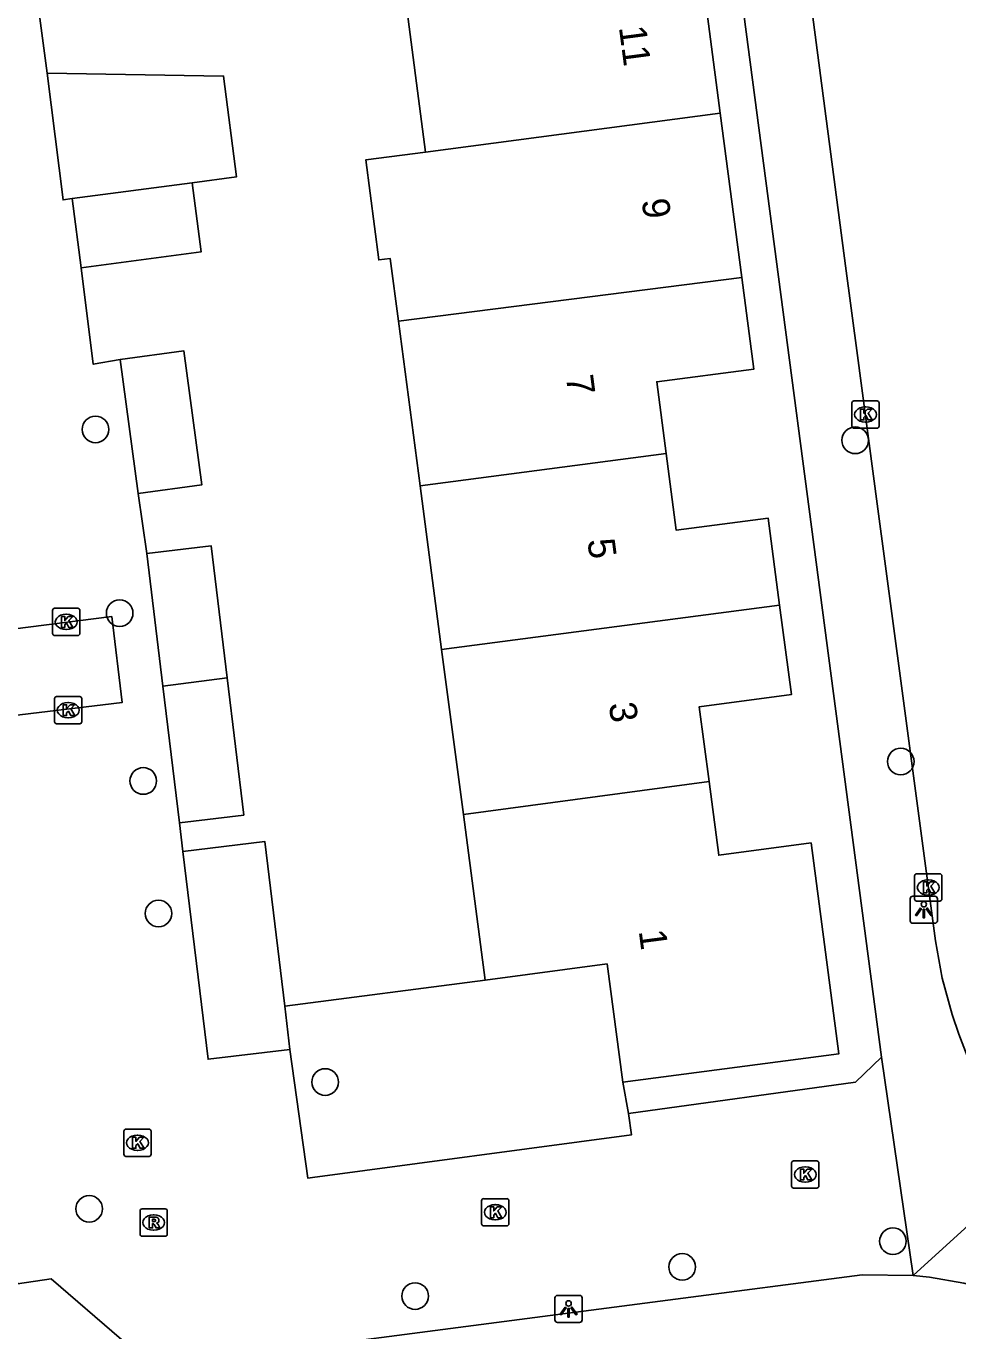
# Model space of a CAD drawing. Extents: x 161084 to 161928, y 385355 to 386522.
# Drawn here: x 161226.77 to 161261, y 385872.43 to 385920.36 of the extents above; entities that cross this region are included whole.
import ezdxf

# ---------------------------------------------------------------- set-up
doc = ezdxf.new("R2010")
doc.units = 0
for name, color, linetype in [('IMGEO_Boom', 7, 'Continuous'), ('IMGEO_Kolk', 7, 'Continuous'), ('IMGEO_Lichtpunt', 7, 'Continuous'), ('IMGEO_Pand', 7, 'Continuous'), ('IMGEO_Pand_nummerreeks', 7, 'Continuous'), ('IMGEO_Parkeervlak_open', 7, 'Continuous'), ('IMGEO_Rijbaan_lokaal_open', 7, 'Continuous'), ('IMGEO_Rioolput', 7, 'Continuous'), ('IMGEO_Voetpad_open', 7, 'Continuous')]:
    doc.layers.add(name, color=color, linetype=linetype)

msp = doc.modelspace()

# ---------------------------------------------------------------- linework, layer by layer
at = {"layer": 'IMGEO_Boom'}
for centre in [(161229.315, 385905.549), (161257.222, 385905.148), (161230.203, 385898.799), (161258.895, 385893.347), (161231.07, 385892.634), (161231.629, 385887.767), (161237.752, 385881.575), (161229.083, 385876.917), (161258.609, 385875.726), (161250.867, 385874.783), (161241.055, 385873.713)]:
    msp.add_circle(centre, 0.489, dxfattribs=at)
at = {"layer": 'IMGEO_Kolk'}
for p, q in [((161257.101, 385905.668), (161257.101, 385906.52)), ((161257.176, 385906.594), (161258.028, 385906.594)), ((161257.589, 385906.374), (161257.614, 385906.374)), ((161258.102, 385906.52), (161258.102, 385905.668)), ((161258.028, 385905.594), (161257.176, 385905.594)), ((161257.612, 385905.814), (161257.587, 385905.814)), ((161227.739, 385898.05), (161227.739, 385898.902)), ((161227.814, 385898.976), (161228.666, 385898.976)), ((161228.227, 385898.756), (161228.252, 385898.756)), ((161228.74, 385898.902), (161228.74, 385898.05)), ((161228.666, 385897.976), (161227.814, 385897.976)), ((161228.25, 385898.196), (161228.225, 385898.196)), ((161227.811, 385894.808), (161227.811, 385895.66)), ((161227.886, 385895.734), (161228.738, 385895.734)), ((161228.299, 385895.514), (161228.324, 385895.514)), ((161228.812, 385895.66), (161228.812, 385894.808)), ((161228.322, 385894.954), (161228.297, 385894.954)), ((161228.738, 385894.734), (161227.886, 385894.734)), ((161259.405, 385888.297), (161259.405, 385889.149)), ((161259.48, 385889.223), (161260.332, 385889.223)), ((161260.406, 385889.149), (161260.406, 385888.297)), ((161259.893, 385889.003), (161259.918, 385889.003)), ((161260.332, 385888.223), (161259.48, 385888.223)), ((161259.916, 385888.443), (161259.891, 385888.443)), ((161230.357, 385878.919), (161230.357, 385879.771)), ((161230.432, 385879.845), (161231.284, 385879.845)), ((161230.845, 385879.625), (161230.87, 385879.625)), ((161231.358, 385879.771), (161231.358, 385878.919)), ((161230.868, 385879.065), (161230.843, 385879.065)), ((161231.284, 385878.845), (161230.432, 385878.845)), ((161254.887, 385877.751), (161254.887, 385878.603)), ((161254.962, 385878.677), (161255.814, 385878.677)), ((161255.888, 385878.603), (161255.888, 385877.751)), ((161255.375, 385878.457), (161255.4, 385878.457)), ((161255.814, 385877.677), (161254.962, 385877.677)), ((161255.398, 385877.897), (161255.373, 385877.897)), ((161243.5, 385876.364), (161243.5, 385877.216)), ((161243.575, 385877.29), (161244.427, 385877.29)), ((161244.501, 385877.216), (161244.501, 385876.364)), ((161243.988, 385877.07), (161244.013, 385877.07)), ((161244.427, 385876.29), (161243.575, 385876.29)), ((161244.011, 385876.51), (161243.986, 385876.51))]:
    msp.add_line(p, q, dxfattribs=at)
for points in [[(161257.101, 385905.668), (161257.101, 385906.52)], [(161257.176, 385906.594), (161258.028, 385906.594)], [(161258.102, 385906.52), (161258.102, 385905.668)], [(161257.422, 385906.294), (161257.545, 385906.294), (161257.545, 385906.143), (161257.675, 385906.294), (161257.839, 385906.294), (161257.693, 385906.143), (161257.846, 385905.894), (161257.694, 385905.894), (161257.609, 385906.058), (161257.545, 385905.991), (161257.545, 385905.894), (161257.422, 385905.894), (161257.422, 385906.294)], [(161258.028, 385905.594), (161257.176, 385905.594)], [(161227.739, 385898.05), (161227.739, 385898.902)], [(161227.814, 385898.976), (161228.666, 385898.976)], [(161228.74, 385898.902), (161228.74, 385898.05)], [(161228.06, 385898.676), (161228.183, 385898.676), (161228.183, 385898.525), (161228.313, 385898.676), (161228.477, 385898.676), (161228.331, 385898.525), (161228.484, 385898.276), (161228.332, 385898.276), (161228.247, 385898.44), (161228.183, 385898.373), (161228.183, 385898.276), (161228.06, 385898.276), (161228.06, 385898.676)], [(161228.666, 385897.976), (161227.814, 385897.976)], [(161227.811, 385894.808), (161227.811, 385895.66)], [(161227.886, 385895.734), (161228.738, 385895.734)], [(161228.132, 385895.434), (161228.255, 385895.434), (161228.255, 385895.283), (161228.385, 385895.434), (161228.549, 385895.434), (161228.403, 385895.283), (161228.556, 385895.034), (161228.404, 385895.034), (161228.319, 385895.198), (161228.255, 385895.131), (161228.255, 385895.034), (161228.132, 385895.034), (161228.132, 385895.434)], [(161228.812, 385895.66), (161228.812, 385894.808)], [(161228.738, 385894.734), (161227.886, 385894.734)], [(161259.405, 385888.297), (161259.405, 385889.149)], [(161259.48, 385889.223), (161260.332, 385889.223)], [(161260.406, 385889.149), (161260.406, 385888.297)], [(161259.726, 385888.923), (161259.849, 385888.923), (161259.849, 385888.772), (161259.979, 385888.923), (161260.143, 385888.923), (161259.997, 385888.772), (161260.15, 385888.523), (161259.998, 385888.523), (161259.913, 385888.687), (161259.849, 385888.62), (161259.849, 385888.523), (161259.726, 385888.523), (161259.726, 385888.923)], [(161260.332, 385888.223), (161259.48, 385888.223)], [(161230.357, 385878.919), (161230.357, 385879.771)], [(161230.432, 385879.845), (161231.284, 385879.845)], [(161230.678, 385879.545), (161230.801, 385879.545), (161230.801, 385879.394), (161230.931, 385879.545), (161231.095, 385879.545), (161230.949, 385879.394), (161231.102, 385879.145), (161230.95, 385879.145), (161230.865, 385879.309), (161230.801, 385879.242), (161230.801, 385879.145), (161230.678, 385879.145), (161230.678, 385879.545)], [(161231.358, 385879.771), (161231.358, 385878.919)], [(161231.284, 385878.845), (161230.432, 385878.845)], [(161254.887, 385877.751), (161254.887, 385878.603)], [(161254.962, 385878.677), (161255.814, 385878.677)], [(161255.888, 385878.603), (161255.888, 385877.751)], [(161255.208, 385878.377), (161255.331, 385878.377), (161255.331, 385878.226), (161255.461, 385878.377), (161255.625, 385878.377), (161255.479, 385878.226), (161255.632, 385877.977), (161255.48, 385877.977), (161255.395, 385878.141), (161255.331, 385878.074), (161255.331, 385877.977), (161255.208, 385877.977), (161255.208, 385878.377)], [(161255.814, 385877.677), (161254.962, 385877.677)], [(161243.5, 385876.364), (161243.5, 385877.216)], [(161243.575, 385877.29), (161244.427, 385877.29)], [(161244.501, 385877.216), (161244.501, 385876.364)], [(161243.821, 385876.99), (161243.944, 385876.99), (161243.944, 385876.839), (161244.074, 385876.99), (161244.238, 385876.99), (161244.092, 385876.839), (161244.245, 385876.59), (161244.093, 385876.59), (161244.008, 385876.754), (161243.944, 385876.687), (161243.944, 385876.59), (161243.821, 385876.59), (161243.821, 385876.99)], [(161244.427, 385876.29), (161243.575, 385876.29)]]:
    msp.add_lwpolyline(points, dxfattribs=at)
for centre, start, end in [((161257.178, 385906.518), 91.552, 178.448), ((161257.178, 385906.518), 91.552, 178.448), ((161258.026, 385906.518), 1.552, 88.448), ((161258.026, 385906.518), 1.552, 88.448), ((161257.178, 385905.67), 181.552, 268.448), ((161257.178, 385905.67), 181.552, 268.448), ((161258.026, 385905.67), 271.552, 358.448), ((161258.026, 385905.67), 271.552, 358.448), ((161227.816, 385898.9), 91.552, 178.448), ((161227.816, 385898.9), 91.552, 178.448), ((161228.664, 385898.9), 1.552, 88.448), ((161228.664, 385898.9), 1.552, 88.448), ((161227.816, 385898.052), 181.552, 268.448), ((161227.816, 385898.052), 181.552, 268.448), ((161228.664, 385898.052), 271.552, 358.448), ((161228.664, 385898.052), 271.552, 358.448), ((161227.888, 385895.658), 91.552, 178.448), ((161227.888, 385895.658), 91.552, 178.448), ((161228.736, 385895.658), 1.552, 88.448), ((161228.736, 385895.658), 1.552, 88.448), ((161227.888, 385894.81), 181.552, 268.448), ((161227.888, 385894.81), 181.552, 268.448), ((161228.736, 385894.81), 271.552, 358.448), ((161228.736, 385894.81), 271.552, 358.448), ((161259.482, 385889.147), 91.552, 178.448), ((161259.482, 385889.147), 91.552, 178.448), ((161260.33, 385889.147), 1.552, 88.448), ((161260.33, 385889.147), 1.552, 88.448), ((161259.482, 385888.299), 181.552, 268.448), ((161259.482, 385888.299), 181.552, 268.448), ((161260.33, 385888.299), 271.552, 358.448), ((161260.33, 385888.299), 271.552, 358.448), ((161230.434, 385879.769), 91.552, 178.448), ((161230.434, 385879.769), 91.552, 178.448), ((161231.282, 385879.769), 1.552, 88.448), ((161231.282, 385879.769), 1.552, 88.448), ((161230.434, 385878.921), 181.552, 268.448), ((161230.434, 385878.921), 181.552, 268.448), ((161231.282, 385878.921), 271.552, 358.448), ((161231.282, 385878.921), 271.552, 358.448), ((161254.964, 385878.601), 91.552, 178.448), ((161254.964, 385878.601), 91.552, 178.448), ((161255.812, 385878.601), 1.552, 88.448), ((161255.812, 385878.601), 1.552, 88.448), ((161254.964, 385877.753), 181.552, 268.448), ((161254.964, 385877.753), 181.552, 268.448), ((161255.812, 385877.753), 271.552, 358.448), ((161255.812, 385877.753), 271.552, 358.448), ((161243.577, 385877.214), 91.552, 178.448), ((161243.577, 385877.214), 91.552, 178.448), ((161244.425, 385877.214), 1.552, 88.448), ((161244.425, 385877.214), 1.552, 88.448), ((161243.577, 385876.366), 181.552, 268.448), ((161243.577, 385876.366), 181.552, 268.448), ((161244.425, 385876.366), 271.552, 358.448), ((161244.425, 385876.366), 271.552, 358.448)]:
    msp.add_arc(centre, 0.0765, start, end, dxfattribs=at)
for centre, major_axis, ratio, start_param, end_param in [((161257.588, 385906.094), (-0.387, 0.002), 0.722429, 4.712389, 7.853982), ((161257.613, 385906.094), (-0.39, 0.002), 0.717154, 1.570796, 4.712389), ((161228.226, 385898.476), (-0.387, 0.002), 0.722429, 4.712389, 7.853982), ((161228.251, 385898.476), (-0.39, 0.002), 0.717154, 1.570796, 4.712389), ((161228.298, 385895.234), (-0.387, 0.002), 0.722429, 4.712389, 7.853982), ((161228.323, 385895.234), (-0.39, 0.002), 0.717154, 1.570796, 4.712389), ((161259.892, 385888.723), (-0.387, 0.002), 0.722429, 4.712389, 7.853982), ((161259.917, 385888.723), (-0.39, 0.002), 0.717154, 1.570796, 4.712389), ((161230.844, 385879.345), (-0.387, 0.002), 0.722429, 4.712389, 7.853982), ((161230.869, 385879.345), (-0.39, 0.002), 0.717154, 1.570796, 4.712389), ((161255.374, 385878.177), (-0.387, 0.002), 0.722429, 4.712389, 7.853982), ((161255.399, 385878.177), (-0.39, 0.002), 0.717154, 1.570796, 4.712389), ((161243.987, 385876.79), (-0.387, 0.002), 0.722429, 4.712389, 7.853982), ((161244.012, 385876.79), (-0.39, 0.002), 0.717154, 1.570796, 4.712389)]:
    msp.add_ellipse(centre, major_axis=major_axis, ratio=ratio, start_param=start_param, end_param=end_param, dxfattribs=at)
at = {"layer": 'IMGEO_Lichtpunt'}
for p, q in [((161259.245, 385888.307), (161259.245, 385887.5)), ((161259.245, 385888.307), (161259.245, 385887.5)), ((161260.147, 385888.402), (161259.339, 385888.402)), ((161260.147, 385888.402), (161259.339, 385888.402)), ((161260.241, 385887.5), (161260.241, 385888.307)), ((161260.241, 385887.5), (161260.241, 385888.307)), ((161259.339, 385887.406), (161260.147, 385887.406)), ((161259.339, 385887.406), (161260.147, 385887.406)), ((161246.194, 385873.644), (161246.194, 385872.837)), ((161246.194, 385873.644), (161246.194, 385872.837)), ((161247.096, 385873.739), (161246.288, 385873.739)), ((161247.096, 385873.739), (161246.288, 385873.739)), ((161247.19, 385872.837), (161247.19, 385873.644)), ((161247.19, 385872.837), (161247.19, 385873.644)), ((161246.288, 385872.743), (161247.096, 385872.743)), ((161246.288, 385872.743), (161247.096, 385872.743))]:
    msp.add_line(p, q, dxfattribs=at)
for points in [[(161259.619, 385887.971), (161259.658, 385887.943), (161259.47, 385887.681), (161259.432, 385887.708), (161259.619, 385887.971)], [(161259.721, 385887.923), (161259.768, 385887.923), (161259.768, 385887.601), (161259.721, 385887.601), (161259.721, 385887.923)], [(161259.831, 385887.943), (161259.869, 385887.97), (161260.056, 385887.708), (161260.017, 385887.68), (161259.831, 385887.943)], [(161246.568, 385873.308), (161246.607, 385873.28), (161246.419, 385873.018), (161246.381, 385873.045), (161246.568, 385873.308)], [(161246.78, 385873.28), (161246.818, 385873.307), (161247.005, 385873.045), (161246.966, 385873.017), (161246.78, 385873.28)], [(161246.67, 385873.26), (161246.717, 385873.26), (161246.717, 385872.938), (161246.67, 385872.938), (161246.67, 385873.26)]]:
    msp.add_lwpolyline(points, dxfattribs=at)
for centre in [(161259.744, 385888.105), (161246.693, 385873.442)]:
    msp.add_circle(centre, 0.0994, dxfattribs=at)
for centre, start, end in [((161259.339, 385888.307), 90, 180), ((161259.339, 385888.307), 90, 180), ((161260.147, 385888.307), 0, 90), ((161260.147, 385888.307), 0, 90), ((161259.339, 385887.5), 180, 270), ((161259.339, 385887.5), 180, 270), ((161260.147, 385887.5), 270, 0), ((161260.147, 385887.5), 270, 360), ((161246.288, 385873.644), 90, 180), ((161246.288, 385873.644), 90, 180), ((161247.096, 385873.644), 0, 90), ((161247.096, 385873.644), 0, 90), ((161246.288, 385872.837), 180, 270), ((161246.288, 385872.837), 180, 270), ((161247.096, 385872.837), 270, 0), ((161247.096, 385872.837), 270, 360)]:
    msp.add_arc(centre, 0.0946, start, end, dxfattribs=at)
at = {"layer": 'IMGEO_Pand'}
for points in [[(161252.265, 385917.163), (161251.473, 385923.178)], [(161240.649, 385921.754), (161241.442, 385915.738)], [(161227.54, 385918.633), (161228.127, 385913.981), (161228.454, 385914.029)], [(161232.864, 385914.61), (161234.5, 385914.827), (161234.018, 385918.528), (161227.54, 385918.633)], [(161241.442, 385915.738), (161252.265, 385917.163)], [(161253.06, 385911.127), (161252.265, 385917.163)], [(161241.442, 385915.738), (161239.24, 385915.448), (161239.723, 385911.776), (161240.137, 385911.83), (161240.44, 385909.53)], [(161232.864, 385914.61), (161228.454, 385914.029)], [(161228.793, 385911.487), (161233.202, 385912.074), (161232.864, 385914.61)], [(161228.454, 385914.029), (161228.793, 385911.487)], [(161253.06, 385911.127), (161240.44, 385909.53)], [(161250.277, 385904.663), (161249.93, 385907.296), (161253.503, 385907.767), (161253.06, 385911.127)], [(161240.44, 385909.53), (161241.238, 385903.473)], [(161230.88, 385903.196), (161233.22, 385903.509), (161232.563, 385908.429), (161230.224, 385908.117)], [(161230.224, 385908.117), (161230.88, 385903.196)], [(161241.238, 385903.473), (161250.277, 385904.663)], [(161254.447, 385899.092), (161254.026, 385902.286), (161250.648, 385901.841), (161250.277, 385904.663)], [(161241.238, 385903.473), (161242.031, 385897.458)], [(161234.154, 385896.421), (161233.568, 385901.27), (161231.203, 385900.984)], [(161231.203, 385900.984), (161231.792, 385896.111)], [(161254.447, 385899.092), (161242.031, 385897.458)], [(161251.852, 385892.619), (161251.491, 385895.36), (161254.88, 385895.806), (161254.447, 385899.092)], [(161242.031, 385897.458), (161242.83, 385891.398)], [(161231.792, 385896.111), (161234.154, 385896.421)], [(161232.399, 385891.094), (161234.764, 385891.38), (161234.154, 385896.421)], [(161231.792, 385896.111), (161232.399, 385891.094)], [(161242.83, 385891.398), (161251.852, 385892.619)], [(161248.682, 385881.566), (161256.625, 385882.613), (161255.605, 385890.356), (161252.21, 385889.908), (161251.852, 385892.619)], [(161242.83, 385891.398), (161242.977, 385890.279), (161243.63, 385885.321)], [(161236.266, 385884.365), (161235.534, 385890.411), (161232.526, 385890.046)], [(161232.526, 385890.046), (161233.451, 385882.409), (161236.459, 385882.773)], [(161248.682, 385881.566), (161248.109, 385885.911), (161243.63, 385885.321)], [(161236.266, 385884.365), (161236.459, 385882.773)]]:
    msp.add_lwpolyline(points, dxfattribs=at)
at = {"layer": 'IMGEO_Parkeervlak_open'}
for points in [[(161243.63, 385885.321), (161236.266, 385884.365)], [(161248.892, 385880.415), (161248.682, 385881.566)]]:
    msp.add_lwpolyline(points, dxfattribs=at)
at = {"layer": 'IMGEO_Rijbaan_lokaal_open'}
for points in [[(161263.827, 385878.528), (161262.923, 385879.579), (161262.143, 385880.777), (161261.516, 385882.059), (161261.033, 385883.337), (161260.782, 385884.053), (161260.415, 385885.391), (161260.168, 385886.756), (161258.922, 385896.131), (161258.033, 385902.817), (161257.309, 385908.263), (161256.871, 385911.557), (161248.067, 385978.597)], [(161228.118, 385923.668), (161226.889, 385923.512), (161227.54, 385918.633)], [(161228.793, 385911.487), (161229.235, 385907.939), (161230.224, 385908.117)], [(161230.88, 385903.196), (161231.203, 385900.984)], [(161229.911, 385898.671), (161225.103, 385898.065), (161225.51, 385894.935), (161230.29, 385895.511), (161229.911, 385898.671)], [(161232.399, 385891.094), (161232.526, 385890.046)], [(161236.459, 385882.773), (161237.119, 385878.043), (161237.284, 385878.065), (161249.002, 385879.635), (161248.892, 385880.415)], [(161248.892, 385880.415), (161257.232, 385881.574), (161258.188, 385882.488)], [(161258.188, 385882.488), (161259.346, 385874.464)], [(161259.346, 385874.464), (161257.475, 385874.49), (161236.064, 385871.703), (161230.331, 385870.957), (161230.27, 385872.118), (161227.681, 385874.351), (161226.449, 385874.167), (161226.437, 385874.268), (161225.75, 385879.929)]]:
    msp.add_lwpolyline(points, dxfattribs=at)
at = {"layer": 'IMGEO_Rioolput'}
for p, q in [((161230.951, 385875.987), (161230.951, 385876.839)), ((161231.026, 385876.913), (161231.878, 385876.913)), ((161231.439, 385876.693), (161231.464, 385876.693)), ((161231.952, 385876.839), (161231.952, 385875.987)), ((161231.878, 385875.913), (161231.026, 385875.913)), ((161231.462, 385876.133), (161231.437, 385876.133))]:
    msp.add_line(p, q, dxfattribs=at)
for points in [[(161230.951, 385875.987), (161230.951, 385876.839)], [(161231.026, 385876.913), (161231.878, 385876.913)], [(161231.952, 385876.839), (161231.952, 385875.987)], [(161231.54, 385876.611), (161231.288, 385876.613), (161231.288, 385876.213)], [(161231.288, 385876.213), (161231.412, 385876.213), (161231.412, 385876.375), (161231.423, 385876.375)], [(161231.466, 385876.532), (161231.412, 385876.532), (161231.412, 385876.451)], [(161231.412, 385876.451), (161231.464, 385876.451)], [(161231.47, 385876.346), (161231.541, 385876.213), (161231.681, 385876.213), (161231.616, 385876.339)], [(161231.878, 385875.913), (161231.026, 385875.913)]]:
    msp.add_lwpolyline(points, dxfattribs=at)
for centre, radius, start, end in [((161231.028, 385876.837), 0.0765, 91.552, 178.448), ((161231.028, 385876.837), 0.0765, 91.552, 178.448), ((161231.876, 385876.837), 0.0765, 1.552, 88.448), ((161231.876, 385876.837), 0.0765, 1.552, 88.448), ((161231.422, 385876.322), 0.0533, 26.0293, 88.6989), ((161231.448, 385876.64), 0.19, 274.7715, 282.9687), ((161231.472, 385876.436), 0.0964, 77.0061, 93.1865), ((161231.486, 385876.493), 0.0378, 276.6634, 79.6772), ((161231.539, 385876.501), 0.109, 350.3612, 89.416), ((161231.537, 385876.501), 0.112, 277.5842, 350.9817), ((161231.521, 385876.286), 0.108, 29.5134, 73.7905), ((161231.028, 385875.989), 0.0765, 181.552, 268.448), ((161231.028, 385875.989), 0.0765, 181.552, 268.448), ((161231.876, 385875.989), 0.0765, 271.552, 358.448), ((161231.876, 385875.989), 0.0765, 271.552, 358.448)]:
    msp.add_arc(centre, radius, start, end, dxfattribs=at)
for centre, major_axis, ratio, start_param, end_param in [((161231.438, 385876.413), (-0.387, 0.002), 0.722429, 4.712389, 7.853982), ((161231.463, 385876.413), (-0.39, 0.002), 0.717154, 1.570796, 4.712389)]:
    msp.add_ellipse(centre, major_axis=major_axis, ratio=ratio, start_param=start_param, end_param=end_param, dxfattribs=at)
at = {"layer": 'IMGEO_Voetpad_open'}
for points in [[(161245.764, 385976.325), (161247.222, 385965.488), (161249.386, 385949.483), (161252.002, 385929.347), (161258.188, 385882.488)], [(161263.827, 385878.528), (161259.346, 385874.464)], [(161280.03, 385868.89), (161267.756, 385871.733), (161266.234, 385872.223), (161264.784, 385872.899), (161263.633, 385873.435), (161262.438, 385873.867), (161261.21, 385874.19), (161259.958, 385874.402), (161259.346, 385874.464)]]:
    msp.add_lwpolyline(points, dxfattribs=at)

# ---------------------------------------------------------------- texts
at = {"layer": 'IMGEO_Pand_nummerreeks'}
for s, rotation, p in [('11', 277.5059, (161248.54, 385920.323)), ('9', 277.5059, (161249.376, 385913.974)), ('7', 277.4691, (161246.593, 385907.497)), ('5', 277.4691, (161247.382, 385901.484)), ('3', 277.4691, (161248.17, 385895.471)), ('1', 277.5127, (161249.269, 385887.123))]:
    msp.add_text(s, height=1, rotation=rotation, dxfattribs=at).set_placement(p)

doc.saveas('drawing.dxf')
